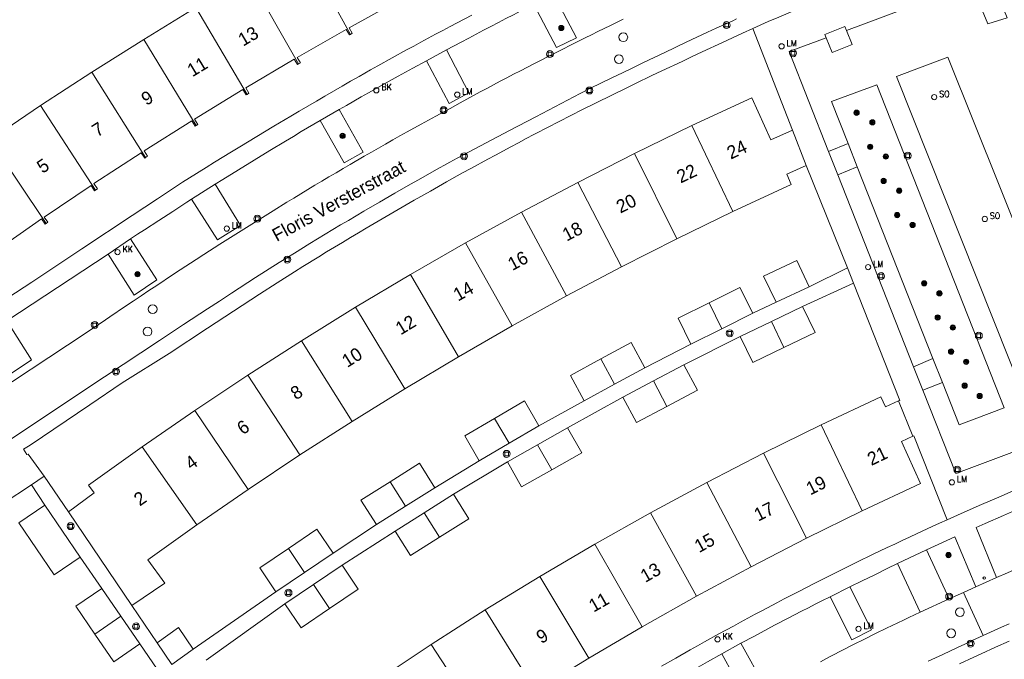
# Model space of a CAD drawing. Header units: metres. Extents: x 138165 to 154469, y 480134 to 494189.
# Tile 523 of 656: x 146200 to 146293, y 487837 to 487898. Entities that reach past the tile are written whole.
import ezdxf

# ---------------------------------------------------------------- set-up
doc = ezdxf.new("R2010")
doc.units = ezdxf.units.M
doc.header["$LTSCALE"] = 0.001
doc.header["$MEASUREMENT"] = 0
for name, color, linetype, lineweight in [('Level 5', 7, 'Continuous', 0), ('TOP-L-topo objecten punt', 7, 'Continuous', 0), ('TOP-L-topo objecten vlak', 7, 'Continuous', 0), ('TOP-L-verharding vangrail', 7, 'Continuous', 0), ('TOP-T-topo huisnummering naamgeving', 7, 'Continuous', 0)]:
    doc.layers.add(name, color=color, linetype=linetype, lineweight=lineweight)
doc.styles.add('Style-INTL_ISO', font='INTL_ISO.shx')
doc.styles.add('Style-STANDARD', font='STANDARD.shx')

# ---------------------------------------------------------------- blocks, each defined once
blk = doc.blocks.new('24')
at = {"layer": 'TOP-L-topo objecten punt', "color": 7, "linetype": 'Continuous', "lineweight": 0}
for radius in [0.025, 0.0182, 0.0115, 0.005]:
    blk.add_circle((0, 0), radius, dxfattribs=at)
blk = doc.blocks.new('129')
at = {"layer": 'TOP-L-topo objecten punt', "color": 7, "linetype": 'Continuous', "lineweight": 0}
blk.add_circle((0, 0), 0.025, dxfattribs=at)
at = {"layer": 'TOP-L-topo objecten punt', "color": 7, "linetype": 'Continuous', "lineweight": 0, "style": 'Style-STANDARD'}
blk.add_text('SO', height=0.06, dxfattribs=at).set_placement((0.0483, 0))
blk = doc.blocks.new('39')
at = {"layer": 'TOP-L-topo objecten punt', "color": 7, "linetype": 'Continuous', "lineweight": 0}
for p, q in [((0.0175, 0.0175), (-0.0175, 0.0175)), ((-0.0175, 0.0175), (-0.0175, -0.0175)), ((0.0175, 0.0175), (0.0175, -0.0175)), ((0.0175, -0.0175), (-0.0175, -0.0175))]:
    blk.add_line(p, q, dxfattribs=at)
blk.add_circle((0, 0), 0.0332, dxfattribs=at)
blk = doc.blocks.new('*U13')
at = {"layer": 'Level 5', "color": 7, "linetype": 'Continuous', "lineweight": 0}
blk.add_circle((0, 0), 0.0415, dxfattribs=at)
blk = doc.blocks.new('150')
at = {"layer": 'Level 5', "color": 7, "linetype": 'Continuous', "lineweight": 0}
blk.add_blockref('*U13', (0, 0), dxfattribs=at)
blk = doc.blocks.new('72')
at = {"layer": 'TOP-L-topo objecten punt', "color": 7, "linetype": 'Continuous', "lineweight": 0}
blk.add_circle((0, 0), 0.025, dxfattribs=at)
at = {"layer": 'TOP-L-topo objecten punt', "color": 7, "linetype": 'Continuous', "lineweight": 0, "style": 'Style-STANDARD'}
blk.add_text('BK', height=0.06, dxfattribs=at).set_placement((0.0483, 0))
blk = doc.blocks.new('16')
at = {"layer": 'TOP-L-topo objecten punt', "color": 7, "linetype": 'Continuous', "lineweight": 0}
blk.add_circle((0, 0), 0.025, dxfattribs=at)
at = {"layer": 'TOP-L-topo objecten punt', "color": 7, "linetype": 'Continuous', "lineweight": 0, "style": 'Style-STANDARD'}
blk.add_text('LM', height=0.06, dxfattribs=at).set_placement((0.0483, 0))
blk = doc.blocks.new('10')
at = {"layer": 'TOP-L-topo objecten punt', "linetype": 'Continuous', "lineweight": 0}
blk.add_circle((0, 0), 0.0125, dxfattribs=at)
blk = doc.blocks.new('119')
at = {"layer": 'TOP-L-topo objecten punt', "color": 7, "linetype": 'Continuous', "lineweight": 0}
blk.add_circle((0, 0), 0.025, dxfattribs=at)
at = {"layer": 'TOP-L-topo objecten punt', "color": 7, "linetype": 'Continuous', "lineweight": 0, "style": 'Style-STANDARD'}
blk.add_text('KK', height=0.06, dxfattribs=at).set_placement((0.0483, 0))

msp = doc.modelspace()

# ---------------------------------------------------------------- linework, layer by layer
at = {"layer": 'TOP-L-topo objecten vlak', "flags": 128}
for points in [[(146269.393, 487897.02), (146270.856, 487897.682), (146271.88, 487898.122), (146273.889, 487898.977), (146274.895, 487899.403), (146276.909, 487900.247), (146277.917, 487900.667), (146278.926, 487901.085), (146279.936, 487901.501), (146280.946, 487901.915), (146281.957, 487902.327), (146282.895, 487902.703), (146283.688, 487903.019), (146284.482, 487903.333), (146285.277, 487903.645), (146286.869, 487904.263), (146287.666, 487904.57), (146288.463, 487904.874), (146290.061, 487905.478), (146291.661, 487906.074), (146293.264, 487906.663), (146294.067, 487906.954), (146295.787, 487907.591)], [(146226.426, 487904.887), (146231.048, 487896.472)], [(146285.59, 487862.586), (146288.731, 487854.638), (146310.673, 487862.879), (146294.948, 487903.072), (146278.329, 487896.833)], [(146226.106, 487893.651), (146221.358, 487901.995)], [(146231.048, 487896.472), (146231.228, 487896.574), (146230.933, 487897.094), (146235.645, 487899.693), (146235.936, 487899.167), (146236.128, 487899.273)], [(146250.433, 487900.27), (146252.603, 487896.152), (146250.703, 487895.231), (146248.519, 487899.321)], [(146292.937, 487899.779), (146293.629, 487898.049), (146291.784, 487897.472), (146291.092, 487899.144), (146292.937, 487899.779)], [(146216.333, 487899.028), (146211.353, 487895.986)], [(146221.206, 487890.756), (146216.333, 487899.028)], [(146240.213, 487894.986), (146241.62, 487895.743), (146242.326, 487896.118), (146243.032, 487896.492), (146243.739, 487896.864), (146244.447, 487897.234), (146245.155, 487897.603), (146245.865, 487897.97), (146246.576, 487898.335), (146247.288, 487898.698), (146248.519, 487899.321)], [(146175.607, 487842.546), (146207.616, 487863.85), (146212.843, 487867.325), (146215.131, 487868.83), (146217.424, 487870.327), (146218.572, 487871.074), (146219.721, 487871.818), (146222.022, 487873.303), (146224.268, 487874.742), (146224.996, 487875.195), (146225.725, 487875.646), (146227.186, 487876.543), (146228.651, 487877.433), (146230.12, 487878.316), (146230.857, 487878.755), (146232.332, 487879.628), (146233.812, 487880.494), (146235.295, 487881.353), (146236.783, 487882.205), (146237.528, 487882.628), (146239.022, 487883.47), (146240.519, 487884.305), (146241.214, 487884.689), (146246.21, 487887.315), (146248.71, 487888.626), (146252.934, 487890.835), (146253.941, 487891.331), (146255.956, 487892.318), (146256.965, 487892.809), (146257.975, 487893.298), (146258.986, 487893.785), (146261.011, 487894.754), (146263.038, 487895.715), (146265.07, 487896.67), (146265.893, 487897.054), (146267.484, 487897.771), (146267.851, 487897.934)], [(146257.047, 487897.911), (146255.837, 487897.328), (146254.631, 487896.737), (146254.029, 487896.439), (146253.428, 487896.139), (146252.228, 487895.533), (146251.108, 487894.96), (146249.817, 487894.315), (146249.173, 487893.99), (146248.529, 487893.663), (146247.246, 487893.004), (146246.605, 487892.672), (146245.965, 487892.338), (146245.327, 487892.002), (146244.052, 487891.325), (146243.416, 487890.984), (146242.781, 487890.641), (146242.147, 487890.296), (146241.514, 487889.95), (146240.548, 487889.417), (146239.176, 487888.676), (146238.491, 487888.303), (146237.807, 487887.928), (146236.443, 487887.173), (146235.762, 487886.793), (146235.082, 487886.411), (146234.403, 487886.027), (146233.725, 487885.642), (146233.048, 487885.255), (146232.372, 487884.866), (146231.024, 487884.083), (146230.351, 487883.689), (146229.679, 487883.293), (146229.008, 487882.896), (146228.338, 487882.497), (146227.669, 487882.096), (146226.335, 487881.289), (146225.669, 487880.883), (146225.004, 487880.475), (146223.678, 487879.655), (146223.166, 487879.335), (146222.404, 487878.863), (146220.882, 487877.913), (146219.365, 487876.956), (146218.608, 487876.475), (146217.097, 487875.508), (146216.343, 487875.022), (146214.839, 487874.045), (146214.088, 487873.554), (146212.59, 487872.567), (146211.843, 487872.071), (146211.097, 487871.573), (146210.352, 487871.074), (146209.608, 487870.573), (146208.123, 487869.566), (146207.284, 487868.992), (146204.078, 487866.865), (146197.056, 487862.225)], [(146242.631, 487898.303), (146241.239, 487897.578), (146240.544, 487897.212), (146239.85, 487896.845), (146239.157, 487896.476), (146238.466, 487896.105), (146237.775, 487895.733), (146237.085, 487895.359), (146236.396, 487894.983), (146235.021, 487894.226), (146233.649, 487893.461), (146232.965, 487893.077), (146231.886, 487892.465), (146231.068, 487891.998), (146230.251, 487891.529), (146228.619, 487890.586), (146227.805, 487890.112), (146226.18, 487889.159), (146225.368, 487888.679), (146223.749, 487887.716), (146222.134, 487886.745), (146220.523, 487885.768), (146219.719, 487885.276), (146218.114, 487884.289), (146217.313, 487883.792), (146215.715, 487882.795), (146215.052, 487882.378), (146212.655, 487880.8), (146210.259, 487879.22), (146205.471, 487876.055), (146200.687, 487872.884), (146198.407, 487871.369)], [(146201.863, 487854.391), (146200.33, 487856.497), (146200.228, 487856.455), (146199.905, 487856.95), (146200.549, 487857.349), (146206.208, 487861.184), (146209.302, 487863.285), (146213.777, 487866.09), (146217.448, 487868.494), (146219.098, 487869.571), (146220.75, 487870.647), (146222.403, 487871.721), (146224.056, 487872.793), (146225.711, 487873.863), (146226.531, 487874.37), (146228.034, 487875.291), (146228.787, 487875.749), (146229.541, 487876.205), (146230.296, 487876.66), (146231.052, 487877.113), (146231.809, 487877.564), (146232.567, 487878.013), (146233.326, 487878.461), (146234.086, 487878.907), (146234.847, 487879.352), (146236.372, 487880.235), (146237.137, 487880.674), (146238.668, 487881.547), (146239.435, 487881.981), (146240.203, 487882.413), (146241.742, 487883.272), (146242.513, 487883.699), (146244.133, 487884.581), (146244.866, 487884.976), (146246.333, 487885.761), (146247.068, 487886.151), (146247.804, 487886.539), (146248.541, 487886.925), (146250.018, 487887.692), (146250.758, 487888.073), (146252.24, 487888.829), (146252.983, 487889.205), (146254.47, 487889.95), (146255.962, 487890.689), (146257.456, 487891.42), (146258.205, 487891.783), (146259.78, 487892.539), (146260.738, 487892.995), (146262.655, 487893.902), (146263.615, 487894.353), (146264.576, 487894.802), (146266.5, 487895.695), (146268.428, 487896.58), (146269.393, 487897.02)], [(146226.106, 487893.651), (146226.285, 487893.757), (146225.982, 487894.271), (146230.654, 487896.938), (146230.95, 487896.416), (146231.048, 487896.472)], [(146269.393, 487897.02), (146273.167, 487887.357)], [(146276.393, 487896.154), (146276.274, 487896.452), (146278.177, 487897.213), (146278.329, 487896.833)], [(146278.329, 487896.833), (146278.865, 487895.495), (146276.961, 487894.734), (146276.393, 487896.154)], [(146211.353, 487895.986), (146206.419, 487892.871)], [(146211.353, 487895.986), (146216.35, 487887.789)], [(146276.393, 487896.154), (146272.851, 487894.829), (146276.615, 487885.303)], [(146240.213, 487894.986), (146242.337, 487890.909), (146240.474, 487889.885), (146238.301, 487893.961)], [(146238.301, 487893.961), (146240.213, 487894.986)], [(146221.206, 487890.756), (146221.385, 487890.865), (146221.074, 487891.375), (146225.705, 487894.111), (146226.01, 487893.594), (146226.106, 487893.651)], [(146300.347, 487863.496), (146295.357, 487861.683), (146283.094, 487892.46), (146287.986, 487894.306), (146300.347, 487863.496)], [(146229.967, 487889.306), (146230.666, 487889.709), (146232.068, 487890.51), (146232.77, 487890.907), (146234.177, 487891.698), (146235.588, 487892.481), (146236.295, 487892.87), (146237.003, 487893.257), (146238.301, 487893.961)], [(146206.419, 487892.871), (146201.532, 487889.684)], [(146211.538, 487884.749), (146206.419, 487892.871)], [(146216.35, 487887.789), (146216.527, 487887.901), (146216.208, 487888.405), (146220.799, 487891.21), (146221.111, 487890.698), (146221.206, 487890.756)], [(146278.467, 487886.08), (146276.888, 487890.078), (146281.201, 487891.665), (146293.346, 487860.895), (146289.048, 487859.293), (146287.457, 487863.32)], [(146273.167, 487887.357), (146271.122, 487886.434), (146269.296, 487890.439), (146263.591, 487887.782)], [(146201.532, 487889.684), (146196.692, 487886.425)], [(146201.532, 487889.684), (146206.772, 487881.641)], [(146229.967, 487889.306), (146232.267, 487885.266), (146230.444, 487884.234), (146228.153, 487888.253)], [(146228.153, 487888.253), (146229.967, 487889.306)], [(146211.538, 487884.749), (146211.713, 487884.863), (146211.387, 487885.363), (146215.936, 487888.237), (146216.257, 487887.73), (146216.35, 487887.789)], [(146218.15, 487882.192), (146218.892, 487882.656), (146220.38, 487883.58), (146221.872, 487884.496), (146223.368, 487885.406), (146224.869, 487886.309), (146225.621, 487886.758), (146226.373, 487887.205), (146228.153, 487888.253)], [(146263.591, 487887.782), (146258.132, 487885.124)], [(146267.493, 487879.592), (146263.591, 487887.782)], [(146273.167, 487887.357), (146274.487, 487883.98)], [(146196.692, 487886.425), (146202.052, 487878.46)], [(146278.467, 487886.08), (146276.615, 487885.303)], [(146279.344, 487883.86), (146278.467, 487886.08)], [(146206.772, 487881.641), (146206.944, 487881.757), (146206.611, 487882.252), (146211.117, 487885.191), (146211.445, 487884.688), (146211.538, 487884.749)], [(146258.132, 487885.124), (146252.717, 487882.374)], [(146258.132, 487885.124), (146262.17, 487877.001)], [(146276.615, 487885.303), (146277.485, 487883.101)], [(146267.493, 487879.592), (146273.058, 487882.187), (146272.623, 487883.14), (146274.487, 487883.98)], [(146274.487, 487883.98), (146278.411, 487874.221)], [(146277.485, 487883.101), (146279.344, 487883.86)], [(146286.56, 487865.592), (146279.344, 487883.86)], [(146277.485, 487883.101), (146284.708, 487864.82)], [(146202.052, 487878.46), (146202.224, 487878.58), (146201.883, 487879.07), (146206.344, 487882.076), (146206.679, 487881.578), (146206.772, 487881.641)], [(146218.15, 487882.192), (146220.588, 487878.254), (146218.379, 487876.903), (146215.902, 487880.781)], [(146215.902, 487880.781), (146218.15, 487882.192)], [(146252.717, 487882.374), (146247.348, 487879.533)], [(146252.717, 487882.374), (146256.892, 487874.322)], [(146210.089, 487876.996), (146210.764, 487877.426), (146211.437, 487877.858), (146212.781, 487878.727), (146214.121, 487879.602), (146215.457, 487880.485), (146215.902, 487880.781)], [(146247.348, 487879.533), (146242.028, 487876.606)], [(146247.348, 487879.533), (146251.656, 487871.553)], [(146262.17, 487877.001), (146267.493, 487879.592)], [(146197.381, 487875.211), (146197.55, 487875.333), (146197.202, 487875.817), (146201.618, 487878.889), (146201.961, 487878.397), (146202.052, 487878.46)], [(146210.089, 487876.996), (146212.606, 487873.1), (146210.434, 487871.639), (146207.974, 487875.55)], [(146207.974, 487875.55), (146210.089, 487876.996)], [(146242.028, 487876.606), (146236.762, 487873.588)], [(146246.473, 487868.697), (146242.028, 487876.606)], [(146256.892, 487874.322), (146262.17, 487877.001)], [(146198.319, 487869.172), (146207.974, 487875.55)], [(146251.656, 487871.553), (146256.892, 487874.322)], [(146274.762, 487872.437), (146273.579, 487874.92), (146270.425, 487873.438), (146271.608, 487870.955)], [(146236.762, 487873.588), (146231.544, 487870.48)], [(146236.762, 487873.588), (146241.335, 487865.755)], [(146278.411, 487874.221), (146274.762, 487872.437)], [(146279.003, 487872.77), (146278.411, 487874.221)], [(146274.762, 487872.437), (146271.608, 487870.955)], [(146274.128, 487870.559), (146279.003, 487872.77)], [(146279.003, 487872.77), (146283.402, 487861.605), (146283.277, 487861.554)], [(146246.473, 487868.697), (146251.656, 487871.553)], [(146269.394, 487869.903), (146268.168, 487872.363), (146265.223, 487870.895)], [(146265.223, 487870.895), (146262.279, 487869.428), (146263.505, 487866.967)], [(146265.223, 487870.895), (146266.45, 487868.435)], [(146271.608, 487870.955), (146269.394, 487869.903)], [(146271.165, 487869.129), (146274.128, 487870.559)], [(146272.361, 487866.653), (146275.324, 487868.083), (146274.128, 487870.559)], [(146231.544, 487870.48), (146226.378, 487867.285)], [(146236.247, 487862.725), (146231.544, 487870.48)], [(146269.394, 487869.903), (146266.45, 487868.435)], [(146198.319, 487869.172), (146200.673, 487865.485), (146196.662, 487862.811)], [(146241.335, 487865.755), (146246.473, 487868.697)], [(146268.203, 487867.699), (146271.165, 487869.129)], [(146271.165, 487869.129), (146272.361, 487866.653)], [(146262.829, 487865.002), (146268.203, 487867.699)], [(146266.45, 487868.435), (146263.505, 487866.967)], [(146268.203, 487867.699), (146269.398, 487865.223), (146272.361, 487866.653)], [(146226.378, 487867.285), (146221.268, 487864.005)], [(146226.378, 487867.285), (146231.213, 487859.613)], [(146259.117, 487864.722), (146257.805, 487867.138), (146254.913, 487865.567)], [(146263.505, 487866.967), (146259.117, 487864.722)], [(146236.247, 487862.725), (146241.335, 487865.755)], [(146254.913, 487865.567), (146252.023, 487863.996), (146253.336, 487861.58)], [(146256.226, 487863.151), (146254.913, 487865.567)], [(146259.923, 487863.462), (146262.829, 487865.002)], [(146261.21, 487861.032), (146264.116, 487862.573), (146262.829, 487865.002)], [(146286.56, 487865.592), (146284.708, 487864.82)], [(146287.457, 487863.32), (146286.56, 487865.592)], [(146221.268, 487864.005), (146216.212, 487860.642)], [(146226.229, 487856.415), (146221.268, 487864.005)], [(146259.117, 487864.722), (146256.226, 487863.151)], [(146284.708, 487864.82), (146285.59, 487862.586)], [(146256.226, 487863.151), (146253.336, 487861.58)], [(146257.015, 487861.92), (146259.923, 487863.462)], [(146259.923, 487863.462), (146261.21, 487861.032)], [(146285.59, 487862.586), (146287.457, 487863.32)], [(146231.213, 487859.613), (146236.247, 487862.725)], [(146249.017, 487859.179), (146247.631, 487861.555), (146244.789, 487859.898)], [(146253.336, 487861.58), (146249.017, 487859.179)], [(146251.73, 487859.01), (146257.015, 487861.92)], [(146257.015, 487861.92), (146258.303, 487859.49), (146261.21, 487861.032)], [(146283.277, 487861.554), (146282.046, 487860.993), (146281.606, 487861.949), (146275.895, 487859.269)], [(146283.277, 487861.554), (146284.654, 487858.201)], [(146216.212, 487860.642), (146211.215, 487857.191)], [(146216.212, 487860.642), (146221.302, 487853.133)], [(146314.131, 487860.595), (146313.318, 487860.317), (146312.493, 487860.032), (146310.845, 487859.457), (146309.2, 487858.874), (146308.378, 487858.58), (146307.557, 487858.284), (146305.917, 487857.686), (146304.28, 487857.081), (146302.646, 487856.468), (146301.143, 487855.864), (146300.31, 487855.526), (146299.477, 487855.186), (146298.645, 487854.844), (146296.984, 487854.155), (146296.154, 487853.808), (146295.325, 487853.458), (146294.497, 487853.107), (146292.843, 487852.4), (146291.193, 487851.685), (146289.545, 487850.963), (146287.901, 487850.233)], [(146226.229, 487856.415), (146231.213, 487859.613)], [(146244.789, 487859.898), (146241.947, 487858.241), (146243.333, 487855.865)], [(146244.789, 487859.898), (146246.175, 487857.522)], [(146275.895, 487859.269), (146270.429, 487856.578)], [(146279.823, 487851.093), (146275.895, 487859.269)], [(146249.017, 487859.179), (146246.175, 487857.522)], [(146248.869, 487857.385), (146251.73, 487859.01)], [(146250.229, 487854.994), (146253.088, 487856.619), (146251.73, 487859.01)], [(146246.175, 487857.522), (146243.333, 487855.865)], [(146246.009, 487855.76), (146248.869, 487857.385)], [(146248.869, 487857.385), (146250.229, 487854.994)], [(146279.823, 487851.093), (146285.385, 487853.704), (146283.551, 487857.702), (146284.654, 487858.201)], [(146284.654, 487858.201), (146284.754, 487858.246), (146287.901, 487850.233)], [(146211.215, 487857.191), (146206.097, 487853.528), (146206.634, 487852.791), (146204.172, 487850.98)], [(146216.431, 487849.77), (146211.215, 487857.191)], [(146270.429, 487856.578), (146265.016, 487853.788)], [(146270.429, 487856.578), (146274.509, 487848.477)], [(146221.302, 487853.133), (146226.229, 487856.415)], [(146239.093, 487853.287), (146237.628, 487855.615), (146234.843, 487853.863)], [(146243.333, 487855.865), (146239.093, 487853.287)], [(146240.867, 487852.669), (146246.009, 487855.76)], [(146246.009, 487855.76), (146247.368, 487853.368), (146250.229, 487854.994)], [(146292.632, 487844.728), (146290.664, 487849.517), (146291.531, 487849.899), (146293.269, 487850.657), (146294.139, 487851.033), (146295.881, 487851.78), (146297.626, 487852.519), (146298.499, 487852.886), (146299.374, 487853.251), (146300.249, 487853.615), (146301.125, 487853.976), (146302.561, 487854.564), (146304.49, 487849.77)], [(146200.649, 487853.569), (146201.863, 487854.391)], [(146204.172, 487850.98), (146201.863, 487854.391)], [(146234.843, 487853.863), (146232.059, 487852.112), (146233.524, 487849.784)], [(146234.843, 487853.863), (146236.308, 487851.535)], [(146265.016, 487853.788), (146259.652, 487850.901)], [(146269.242, 487845.765), (146265.016, 487853.788)], [(146197.718, 487851.531), (146197.996, 487851.744), (146197.949, 487851.794), (146200.649, 487853.569)], [(146200.649, 487853.569), (146201.917, 487851.635)], [(146216.431, 487849.77), (146221.302, 487853.133)], [(146239.093, 487853.287), (146236.308, 487851.535)], [(146238.084, 487850.915), (146240.867, 487852.669)], [(146239.549, 487848.587), (146242.334, 487850.341), (146240.867, 487852.669)], [(146201.917, 487851.635), (146199.444, 487849.938), (146202.836, 487844.99), (146205.31, 487846.687)], [(146201.917, 487851.635), (146205.31, 487846.687)], [(146210.232, 487842.069), (146204.172, 487850.98)], [(146236.308, 487851.535), (146233.524, 487849.784)], [(146235.301, 487849.161), (146238.084, 487850.915)], [(146239.549, 487848.587), (146238.084, 487850.915)], [(146259.652, 487850.901), (146254.343, 487847.913)], [(146259.652, 487850.901), (146264.027, 487842.956)], [(146274.509, 487848.477), (146279.823, 487851.093)], [(146287.901, 487850.233), (146287.187, 487849.91), (146286.473, 487849.584), (146285.049, 487848.928), (146284.338, 487848.597), (146283.628, 487848.265), (146282.919, 487847.93), (146282.211, 487847.594), (146280.796, 487846.917), (146279.386, 487846.232), (146278.682, 487845.886), (146277.276, 487845.191), (146275.875, 487844.488), (146275.175, 487844.134), (146273.779, 487843.42), (146273.082, 487843.06), (146272.386, 487842.699), (146271.691, 487842.336), (146270.304, 487841.605), (146269.612, 487841.236), (146268.23, 487840.494), (146267.541, 487840.121), (146266.165, 487839.368), (146264.793, 487838.609), (146264.109, 487838.226), (146263.425, 487837.842), (146262.061, 487837.069), (146260.701, 487836.288)], [(146210.232, 487842.069), (146213.374, 487844.205), (146211.756, 487846.426), (146216.431, 487849.77)], [(146229.404, 487847.067), (146227.865, 487849.345), (146225.139, 487847.503)], [(146233.524, 487849.784), (146229.404, 487847.067)], [(146230.253, 487845.906), (146235.301, 487849.161)], [(146235.301, 487849.161), (146236.766, 487846.834), (146239.549, 487848.587)], [(146304.49, 487849.77), (146303.035, 487849.183), (146301.583, 487848.588), (146300.858, 487848.288), (146300.134, 487847.986), (146298.688, 487847.376), (146297.966, 487847.069), (146297.245, 487846.759), (146296.525, 487846.448), (146295.806, 487846.135), (146294.369, 487845.504), (146293.652, 487845.185), (146292.632, 487844.728)], [(146269.242, 487845.765), (146274.509, 487848.477)], [(146285.94, 487847.375), (146288.657, 487848.627), (146290.65, 487843.849)], [(146225.139, 487847.503), (146222.413, 487845.661), (146223.953, 487843.383)], [(146225.139, 487847.503), (146226.679, 487845.225)], [(146229.404, 487847.067), (146226.679, 487845.225)], [(146254.343, 487847.913), (146249.092, 487844.828)], [(146258.865, 487840.05), (146254.343, 487847.913)], [(146283.167, 487846.078), (146285.94, 487847.375)], [(146288.112, 487842.709), (146285.94, 487847.375)], [(146205.31, 487846.687), (146207.362, 487843.694)], [(146226.679, 487845.225), (146223.953, 487843.383)], [(146227.529, 487844.062), (146230.253, 487845.906)], [(146229.07, 487841.785), (146231.794, 487843.629), (146230.253, 487845.906)], [(146264.027, 487842.956), (146269.242, 487845.765)], [(146278.635, 487843.859), (146279.827, 487844.43), (146281.016, 487845.009), (146282.201, 487845.594), (146283.167, 487846.078)], [(146285.344, 487841.43), (146283.167, 487846.078)], [(146249.092, 487844.828), (146243.897, 487841.647)], [(146249.092, 487844.828), (146253.757, 487837.049)], [(146290.65, 487843.849), (146292.632, 487844.728)], [(146207.362, 487843.694), (146204.888, 487841.997), (146206.698, 487839.358)], [(146207.362, 487843.694), (146209.172, 487841.055)], [(146223.953, 487843.383), (146216.07, 487837.907)], [(146224.804, 487842.218), (146227.529, 487844.062)], [(146229.07, 487841.785), (146227.529, 487844.062)], [(146278.635, 487843.859), (146280.717, 487839.753), (146278.84, 487838.805), (146276.759, 487842.912)], [(146276.759, 487842.912), (146278.635, 487843.859)], [(146289.479, 487843.323), (146288.112, 487842.709)], [(146290.65, 487843.849), (146289.479, 487843.323)], [(146289.479, 487843.323), (146291.331, 487839.21)], [(146258.865, 487840.05), (146264.027, 487842.956)], [(146268.263, 487838.472), (146269.541, 487839.165), (146270.823, 487839.851), (146271.465, 487840.192), (146272.753, 487840.867), (146274.044, 487841.536), (146274.691, 487841.867), (146275.339, 487842.197), (146275.988, 487842.525), (146276.759, 487842.912)], [(146285.344, 487841.43), (146288.112, 487842.709)], [(146212.645, 487838.524), (146210.232, 487842.069)], [(146217.294, 487836.853), (146224.804, 487842.218)], [(146224.804, 487842.218), (146226.345, 487839.941), (146229.07, 487841.785)], [(146243.897, 487841.647), (146238.761, 487838.37)], [(146248.703, 487833.958), (146243.897, 487841.647)], [(146275.845, 487836.718), (146276.365, 487836.995), (146276.886, 487837.27), (146277.931, 487837.815), (146278.979, 487838.353), (146280.031, 487838.884), (146281.087, 487839.407), (146282.146, 487839.924), (146283.209, 487840.433), (146283.741, 487840.685), (146284.275, 487840.935), (146284.809, 487841.184), (146285.344, 487841.43)], [(146209.172, 487841.055), (146206.698, 487839.358)], [(146209.172, 487841.055), (146210.982, 487838.416)], [(146216.07, 487837.907), (146214.676, 487839.984), (146212.645, 487838.524)], [(146253.757, 487837.049), (146258.865, 487840.05)], [(146291.331, 487839.21), (146292.391, 487839.693), (146293.094, 487840.01), (146293.816, 487840.333)], [(146206.698, 487839.358), (146208.507, 487836.719), (146210.982, 487838.416)], [(146291.331, 487839.21), (146290.288, 487838.731), (146289.589, 487838.406), (146288.89, 487838.08), (146287.496, 487837.423), (146286.105, 487836.758)], [(146289.084, 487836.515), (146290.457, 487837.154), (146291.145, 487837.471), (146292.523, 487838.099), (146293.818, 487838.681)], [(146210.982, 487838.416), (146215.166, 487832.312)], [(146216.07, 487837.907), (146214.04, 487836.448), (146212.645, 487838.524)], [(146238.761, 487838.37), (146233.689, 487835)], [(146238.761, 487838.37), (146243.713, 487830.77)], [(146268.263, 487838.472), (146270.497, 487834.433), (146268.662, 487833.411), (146266.428, 487837.46)], [(146266.428, 487837.46), (146268.263, 487838.472)], [(146248.703, 487833.958), (146253.757, 487837.049)], [(146256.324, 487831.611), (146256.992, 487832.014), (146257.661, 487832.415), (146259.002, 487833.212), (146260.348, 487834.002), (146261.022, 487834.395), (146261.697, 487834.786), (146262.373, 487835.175), (146263.051, 487835.562), (146263.729, 487835.948), (146264.408, 487836.332), (146265.088, 487836.714), (146266.428, 487837.46)]]:
    msp.add_lwpolyline(points, dxfattribs=at)
at = {"layer": 'TOP-L-verharding vangrail', "flags": 128}
msp.add_lwpolyline([(146270.856, 487897.682), (146271.88, 487898.122), (146273.889, 487898.977), (146274.895, 487899.403), (146276.909, 487900.247), (146277.917, 487900.667), (146278.926, 487901.085), (146279.936, 487901.501), (146280.946, 487901.915), (146281.957, 487902.327), (146282.895, 487902.703), (146283.688, 487903.019), (146284.482, 487903.333), (146285.277, 487903.645), (146286.869, 487904.263), (146287.666, 487904.57), (146288.463, 487904.874), (146290.061, 487905.478), (146291.661, 487906.074), (146293.264, 487906.663), (146294.067, 487906.954)], dxfattribs=at)

# ---------------------------------------------------------------- block references
at = {"layer": 'TOP-L-topo objecten punt', "xscale": 10, "yscale": 10, "zscale": 10}
for name, p in [('24', (146251.146, 487897.079)), ('39', (146266.893, 487897.351)), ('150', (146257.056, 487896.192)), ('16', (146272.139, 487895.333)), ('39', (146250.067, 487894.593)), ('39', (146273.225, 487894.671)), ('150', (146256.64, 487894.112)), ('72', (146233.522, 487891.148)), ('16', (146241.234, 487890.731)), ('39', (146253.826, 487891.124)), ('129', (146286.679, 487890.496)), ('39', (146239.93, 487889.251)), ('24', (146279.286, 487889.007)), ('24', (146280.788, 487888.092)), ('24', (146230.306, 487886.8)), ('24', (146280.573, 487885.758)), ('39', (146241.88, 487884.861)), ('24', (146282.066, 487884.834)), ('39', (146284.161, 487884.917)), ('24', (146281.861, 487882.509)), ('24', (146283.344, 487881.576)), ('39', (146222.182, 487878.912)), ('24', (146283.148, 487879.259)), ('129', (146291.503, 487878.891)), ('16', (146219.267, 487877.973)), ('24', (146284.622, 487878.318)), ('119', (146208.859, 487875.73)), ('39', (146225.032, 487875.021)), ('16', (146280.383, 487874.303)), ('24', (146210.761, 487873.624)), ('39', (146281.613, 487873.451)), ('24', (146285.722, 487872.761)), ('24', (146287.177, 487871.803)), ('150', (146212.208, 487870.304)), ('24', (146287.01, 487869.512)), ('39', (146206.683, 487868.801)), ('24', (146288.455, 487868.545)), ('150', (146211.728, 487868.16)), ('39', (146267.2, 487868.005)), ('39', (146290.932, 487867.775)), ('24', (146288.288, 487866.255)), ('24', (146289.733, 487865.287)), ('39', (146208.706, 487864.349)), ('24', (146289.584, 487863.013)), ('24', (146291.011, 487862.029)), ('39', (146245.933, 487856.516)), ('39', (146288.876, 487855.001)), ('16', (146288.365, 487853.809)), ('39', (146204.384, 487849.63)), ('24', (146288.038, 487846.877)), ('10', (146291.455, 487844.693)), ('39', (146225.147, 487843.285)), ('39', (146288.107, 487842.923)), ('150', (146289.136, 487841.44)), ('39', (146210.622, 487840.082)), ('16', (146279.474, 487839.847)), ('150', (146288.304, 487839.424)), ('119', (146266.033, 487838.85)), ('39', (146290.152, 487838.45))]:
    msp.add_blockref(name, p, dxfattribs=at)

# ---------------------------------------------------------------- texts
at = {"layer": 'TOP-T-topo huisnummering naamgeving', "style": 'Style-INTL_ISO'}
for s, rotation, p in [('13', 30.4, (146220.825, 487895.294)), ('11', 31.3, (146215.99, 487892.373)), ('9', 31.3, (146211.611, 487889.65)), ('7', 32.2, (146206.929, 487886.643)), ('24', 25.4, (146267.301, 487884.538)), ('5', 33.9, (146201.712, 487883.176)), ('Floris Versterstraat', 28.6, (146224.031, 487876.698)), ('22', 25.4, (146262.52, 487882.263)), ('20', 26.4, (146256.775, 487879.396)), ('18', 27.4, (146251.66, 487876.73)), ('16', 28.3, (146246.481, 487873.926)), ('14', 29.3, (146241.301, 487871.01)), ('12', 31.2, (146235.837, 487867.793)), ('10', 32.2, (146230.748, 487864.691)), ('8', 33.1, (146225.863, 487861.604)), ('6', 34.1, (146220.792, 487858.281)), ('21', 25.6, (146280.691, 487855.36)), ('4', 35.1, (146215.868, 487854.933)), ('19', 26.7, (146274.874, 487852.551)), ('2', 35.1, (146210.982, 487851.494)), ('17', 26.7, (146269.914, 487850.055)), ('15', 28.8, (146264.273, 487847.057)), ('13', 29.9, (146259.15, 487844.22)), ('11', 29.9, (146254.223, 487841.388)), ('9', 30.9, (146249.242, 487838.394))]:
    msp.add_text(s, height=1.25, rotation=rotation, dxfattribs=at).set_placement(p)

doc.saveas('drawing.dxf')
